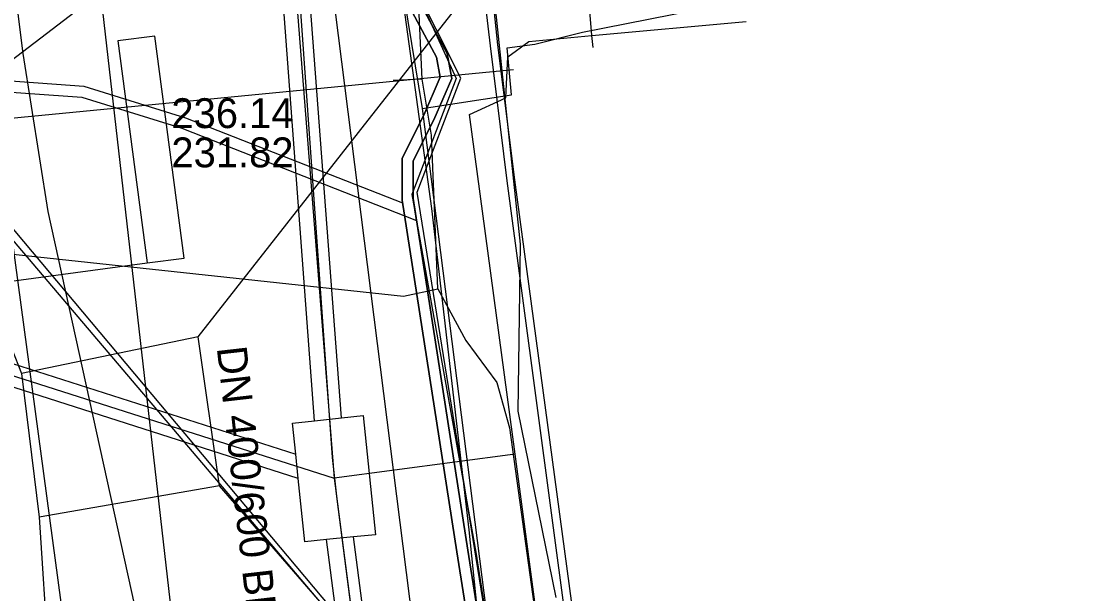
# Model space of a CAD drawing. Extents: x -600309 to -598967, y -1161267 to -1160292.
# Drawn here: x -599147.73 to -599119.24, y -1160445.71 to -1160430.38 of the extents above; entities that cross this region are included whole.
import ezdxf

# ---------------------------------------------------------------- set-up
doc = ezdxf.new("R2010")
doc.units = 0
for name, color, linetype in [('Vrstva 10', 7, 'Continuous'), ('Vrstva 12', 7, 'Continuous'), ('Vrstva 13', 7, 'Continuous'), ('Vrstva 16', 7, 'Continuous'), ('Vrstva 19', 7, 'Continuous'), ('Vrstva 42', 7, 'Continuous'), ('Vrstva 43', 7, 'Continuous'), ('Vrstva 44', 7, 'Continuous'), ('Vrstva 52', 7, 'Continuous'), ('Vrstva 54', 7, 'Continuous'), ('Vrstva 55', 7, 'Continuous'), ('Vrstva 58', 7, 'Continuous'), ('Vrstva 9', 7, 'Continuous')]:
    doc.layers.add(name, color=color, linetype=linetype)

msp = doc.modelspace()

# ---------------------------------------------------------------- linework, layer by layer
at = {"layer": 'Vrstva 10'}
for points in [[(-599139.87, -1160441.08), (-599142.26, -1160409.09)], [(-599139.15, -1160441), (-599141.56, -1160409.03)], [(-599140.31, -1160442.62), (-599148.6, -1160439.97), (-599148.42, -1160439.4), (-599140.37, -1160441.97)], [(-599139.87, -1160441.08), (-599139.15, -1160441)], [(-599139.15, -1160441), (-599138.57, -1160440.94), (-599138.24, -1160444.13), (-599138.83, -1160444.19)], [(-599140.37, -1160441.97), (-599140.46, -1160441.14), (-599139.87, -1160441.08)], [(-599140.31, -1160442.62), (-599140.37, -1160441.97)], [(-599139.55, -1160444.26), (-599140.13, -1160444.32), (-599140.31, -1160442.62)], [(-599138.83, -1160444.19), (-599139.55, -1160444.26)], [(-599126.81, -1160536.47), (-599138.83, -1160444.19)], [(-599127.53, -1160536.56), (-599139.55, -1160444.26)]]:
    msp.add_lwpolyline(points, dxfattribs=at)
at = {"layer": 'Vrstva 12'}
for points in [[(-599141.12, -1160405.96), (-599141.918, -1160407.64), (-599141.988, -1160409.06), (-599139.35, -1160442.61)], [(-599132.44, -1160430.76), (-599132.51, -1160430), (-599128.21, -1160429.6), (-599124.21, -1160429.19), (-599117.76, -1160428.64), (-599107.96, -1160427.73), (-599104.41, -1160427.29)], [(-599132.44, -1160430.76), (-599128.31, -1160430.38)], [(-599134.5, -1160441.97), (-599135.72, -1160432.87), (-599134.75, -1160432.43), (-599134.69, -1160431.33), (-599134.13, -1160430.92), (-599132.44, -1160430.76)], [(-599132.41, -1160431.08), (-599132.44, -1160430.76)], [(-599148.51, -1160439.69), (-599139.35, -1160442.61)], [(-599134.5, -1160441.97), (-599139.35, -1160442.61)], [(-599131.39, -1160465.28), (-599133.07, -1160452.7), (-599134.5, -1160441.97)], [(-599139.35, -1160442.61), (-599126.95, -1160538.17)]]:
    msp.add_lwpolyline(points, dxfattribs=at)
at = {"layer": 'Vrstva 13'}
msp.add_lwpolyline([(-599144.101, -1160465.516), (-599144.55, -1160461.5), (-599146.2, -1160449.4), (-599148.194, -1160434.512), (-599148.242, -1160434.172), (-599148.999, -1160427.789)], dxfattribs=at)
at = {"layer": 'Vrstva 16'}
msp.add_lwpolyline([(-599126.5, -1160527.58), (-599126.52, -1160527.48), (-599126.69, -1160526.36), (-599126.85, -1160525.61), (-599128.92, -1160510.19), (-599129.31, -1160507.21), (-599130.75, -1160496.2), (-599134.34, -1160469.27), (-599134.54, -1160467.78), (-599140.19, -1160423.2)], dxfattribs=at)
at = {"layer": 'Vrstva 19'}
msp.add_lwpolyline([(-599143.35, -1160452.12), (-599143.85, -1160449.85), (-599147.01, -1160435.47), (-599147.68, -1160431.24), (-599148.37, -1160425.83)], dxfattribs=at)
at = {"layer": 'Vrstva 42'}
msp.add_line((-599136.989, -1160431.926), (-599137.77, -1160431.96), dxfattribs=at)
for points in [[(-599128.152, -1160492.134), (-599129.551, -1160481.92), (-599137.125, -1160434.955), (-599135.957, -1160431.901), (-599137.933, -1160427.949), (-599138.921, -1160417.351), (-599140.268, -1160401.453), (-599144.131, -1160366.155), (-599148.86, -1160321), (-599150.148, -1160308.582), (-599149.609, -1160305.888), (-599149.325, -1160304.719), (-599149.325, -1160303.167), (-599149.831, -1160301.362), (-599150.444, -1160300.243), (-599150.328, -1160299.062), (-599150.366, -1160298.411), (-599149.928, -1160296.845), (-599149.28, -1160295.612), (-599148.278, -1160293.586), (-599147.515, -1160292.347)], [(-599148.887, -1160432.21), (-599146.107, -1160432.408), (-599143.43, -1160433.242), (-599137.139, -1160435.708), (-599137.229, -1160435.142), (-599137.229, -1160434.118), (-599136.674, -1160433.014), (-599136.194, -1160431.908), (-599136.317, -1160431.24), (-599137.049, -1160429.876), (-599137.816, -1160428.572), (-599138.243, -1160427.601), (-599138.491, -1160425.394), (-599138.721, -1160423.071), (-599138.891, -1160422.011), (-599139.26, -1160417.944), (-599139.25, -1160415.533), (-599139.581, -1160412.087), (-599139.778, -1160409.405), (-599140.046, -1160406.546)], [(-599148.887, -1160432.21), (-599146.107, -1160432.408), (-599143.43, -1160433.242), (-599137.139, -1160435.708), (-599137.229, -1160435.142), (-599137.229, -1160434.118), (-599136.674, -1160433.014), (-599136.194, -1160431.908), (-599136.317, -1160431.24), (-599137.049, -1160429.876), (-599137.816, -1160428.572), (-599138.243, -1160427.601), (-599138.491, -1160425.394), (-599138.721, -1160423.071), (-599138.891, -1160422.011), (-599139.26, -1160417.944), (-599139.25, -1160415.533), (-599139.581, -1160412.087), (-599139.778, -1160409.405), (-599140.046, -1160406.546)], [(-599148.873, -1160431.91), (-599146.051, -1160432.112), (-599143.33, -1160432.958), (-599137.516, -1160435.237), (-599137.527, -1160435.165), (-599137.529, -1160435.142), (-599137.529, -1160435.07), (-599137.529, -1160434.046), (-599136.946, -1160432.886), (-599136.506, -1160431.872), (-599136.603, -1160431.34), (-599137.311, -1160430.024), (-599138.084, -1160428.708), (-599138.537, -1160427.679), (-599138.789, -1160425.426), (-599139.019, -1160423.109), (-599139.189, -1160422.049), (-599139.56, -1160417.956), (-599139.55, -1160415.547), (-599139.879, -1160412.113), (-599140.076, -1160409.429), (-599140.344, -1160406.574)], [(-599148.873, -1160431.91), (-599146.051, -1160432.112), (-599143.33, -1160432.958), (-599137.516, -1160435.237), (-599137.527, -1160435.165), (-599137.529, -1160435.142), (-599137.529, -1160435.07), (-599137.529, -1160434.046), (-599136.946, -1160432.886), (-599136.506, -1160431.872), (-599136.603, -1160431.34), (-599137.311, -1160430.024), (-599138.084, -1160428.708), (-599138.537, -1160427.679), (-599138.789, -1160425.426), (-599139.019, -1160423.109), (-599139.189, -1160422.049), (-599139.56, -1160417.956), (-599139.55, -1160415.547), (-599139.879, -1160412.113), (-599140.076, -1160409.429), (-599140.344, -1160406.574)], [(-599133.653, -1160459.821), (-599136.061, -1160444.588), (-599137.527, -1160435.165), (-599137.529, -1160435.142), (-599137.529, -1160434.046), (-599136.946, -1160432.886), (-599136.506, -1160431.872), (-599136.603, -1160431.34), (-599137.311, -1160430.024), (-599138.084, -1160428.708), (-599138.537, -1160427.679), (-599138.789, -1160425.426), (-599139.019, -1160423.109), (-599139.189, -1160422.049), (-599139.56, -1160417.956), (-599139.55, -1160415.547), (-599139.879, -1160412.113), (-599140.076, -1160409.429), (-599140.344, -1160406.574)], [(-599133.653, -1160459.821), (-599136.061, -1160444.588), (-599137.527, -1160435.165), (-599137.529, -1160435.142), (-599137.529, -1160434.046), (-599136.946, -1160432.886), (-599136.506, -1160431.872), (-599136.603, -1160431.34), (-599137.311, -1160430.024), (-599138.084, -1160428.708), (-599138.537, -1160427.679), (-599138.789, -1160425.426), (-599139.019, -1160423.109), (-599139.189, -1160422.049), (-599139.56, -1160417.956), (-599139.55, -1160415.547), (-599139.879, -1160412.113), (-599140.076, -1160409.429), (-599140.344, -1160406.574)], [(-599140.344, -1160406.574), (-599140.076, -1160409.429), (-599139.879, -1160412.113), (-599139.55, -1160415.547), (-599139.56, -1160417.956), (-599139.189, -1160422.049), (-599139.019, -1160423.109), (-599138.789, -1160425.426), (-599138.537, -1160427.679), (-599138.084, -1160428.708), (-599137.311, -1160430.024), (-599136.603, -1160431.34), (-599136.506, -1160431.872), (-599136.946, -1160432.886), (-599137.529, -1160434.046), (-599137.529, -1160435.142), (-599137.527, -1160435.165), (-599136.061, -1160444.588), (-599133.653, -1160459.821)], [(-599140.344, -1160406.574), (-599140.076, -1160409.429), (-599139.879, -1160412.113), (-599139.55, -1160415.547), (-599139.56, -1160417.956), (-599139.189, -1160422.049), (-599139.019, -1160423.109), (-599138.789, -1160425.426), (-599138.537, -1160427.679), (-599138.084, -1160428.708), (-599137.311, -1160430.024), (-599136.603, -1160431.34), (-599136.506, -1160431.872), (-599136.946, -1160432.886), (-599137.529, -1160434.046), (-599137.529, -1160435.142), (-599137.527, -1160435.165), (-599136.061, -1160444.588), (-599133.653, -1160459.821)], [(-599133.357, -1160459.773), (-599135.765, -1160444.542), (-599137.231, -1160435.119), (-599137.229, -1160435.142), (-599137.229, -1160434.118), (-599136.674, -1160433.014), (-599136.194, -1160431.908), (-599136.317, -1160431.24), (-599137.049, -1160429.876), (-599137.816, -1160428.572), (-599138.243, -1160427.601), (-599138.491, -1160425.394), (-599138.721, -1160423.071), (-599138.891, -1160422.011), (-599139.26, -1160417.944), (-599139.25, -1160415.533), (-599139.581, -1160412.087), (-599139.778, -1160409.405), (-599140.046, -1160406.546)], [(-599133.357, -1160459.773), (-599135.765, -1160444.542), (-599137.231, -1160435.119), (-599137.229, -1160435.142), (-599137.229, -1160434.118), (-599136.674, -1160433.014), (-599136.194, -1160431.908), (-599136.317, -1160431.24), (-599137.049, -1160429.876), (-599137.816, -1160428.572), (-599138.243, -1160427.601), (-599138.491, -1160425.394), (-599138.721, -1160423.071), (-599138.891, -1160422.011), (-599139.26, -1160417.944), (-599139.25, -1160415.533), (-599139.581, -1160412.087), (-599139.778, -1160409.405), (-599140.046, -1160406.546)], [(-599140.046, -1160406.546), (-599139.778, -1160409.405), (-599139.581, -1160412.087), (-599139.25, -1160415.533), (-599139.26, -1160417.944), (-599138.891, -1160422.011), (-599138.721, -1160423.071), (-599138.491, -1160425.394), (-599138.243, -1160427.601), (-599137.816, -1160428.572), (-599137.049, -1160429.876), (-599136.317, -1160431.24), (-599136.194, -1160431.908), (-599136.674, -1160433.014), (-599137.229, -1160434.118), (-599137.229, -1160435.142), (-599137.231, -1160435.119), (-599135.765, -1160444.542), (-599133.357, -1160459.773)], [(-599140.046, -1160406.546), (-599139.778, -1160409.405), (-599139.581, -1160412.087), (-599139.25, -1160415.533), (-599139.26, -1160417.944), (-599138.891, -1160422.011), (-599138.721, -1160423.071), (-599138.491, -1160425.394), (-599138.243, -1160427.601), (-599137.816, -1160428.572), (-599137.049, -1160429.876), (-599136.317, -1160431.24), (-599136.194, -1160431.908), (-599136.674, -1160433.014), (-599137.229, -1160434.118), (-599137.229, -1160435.142), (-599137.231, -1160435.119), (-599135.765, -1160444.542), (-599133.357, -1160459.773)], [(-599121.237, -1160429.912), (-599121.163, -1160429.354), (-599121.149, -1160429.251), (-599121.266, -1160428.475), (-599121.754, -1160425.256), (-599121.84, -1160425.07), (-599121.871, -1160425.059), (-599122.09, -1160424.98), (-599125.53, -1160425.4), (-599131.57, -1160425.98), (-599134.98, -1160426.28), (-599135.27, -1160426.41), (-599135.33, -1160426.73), (-599135.07, -1160429.67), (-599134.36, -1160436.35), (-599134.43, -1160440.82), (-599133.41, -1160445.81)], [(-599136.569, -1160437.539), (-599136.741, -1160433.427), (-599136.989, -1160431.926), (-599137.114, -1160429.199), (-599137.24, -1160427.587), (-599136.918, -1160426.362), (-599136.82, -1160425.67)], [(-599148.87, -1160437.45), (-599144.356, -1160436.85), (-599143.364, -1160436.719), (-599144.154, -1160430.771), (-599145.146, -1160430.903), (-599144.356, -1160436.85)], [(-599149.8, -1160436.31), (-599149.284, -1160436.473), (-599137.491, -1160437.735), (-599136.569, -1160437.539), (-599135.82, -1160438.93), (-599134.99, -1160440.05), (-599134.65, -1160441.27), (-599132.55, -1160456.44), (-599131.5, -1160464.86), (-599133.88, -1160465.24)]]:
    msp.add_lwpolyline(points, dxfattribs=at)
at = {"layer": 'Vrstva 43'}
msp.add_lwpolyline([(-599149.284, -1160436.473), (-599137.491, -1160437.735), (-599136.569, -1160437.539), (-599136.741, -1160433.427), (-599136.989, -1160431.926), (-599137.114, -1160429.199), (-599137.24, -1160427.587), (-599136.918, -1160426.362), (-599136.82, -1160425.67), (-599137.74, -1160417.76), (-599137.85, -1160417.54), (-599137.61, -1160417.48)], dxfattribs=at)
at = {"layer": 'Vrstva 44'}
for points in [[(-599120.77, -1160540.29), (-599122.18, -1160530.03), (-599123.52, -1160520.14), (-599123.569, -1160518.924), (-599126.17, -1160500.37), (-599126.29, -1160499.58), (-599127.33, -1160490.7), (-599127.46, -1160489.64), (-599129.88, -1160472.04), (-599129.99, -1160470.79), (-599130.98, -1160462.76), (-599131.13, -1160461.46), (-599134.709, -1160434.653), (-599135.16, -1160431.03), (-599135.47, -1160428.39), (-599136.93, -1160416.06), (-599137.06, -1160415.02)], [(-599120.52, -1160540.31), (-599121.87, -1160530.11), (-599123.23, -1160520.19), (-599123.35, -1160518.94), (-599126.01, -1160500.36), (-599126.15, -1160499.56), (-599127.17, -1160490.75), (-599127.28, -1160489.64), (-599129.65, -1160472.07), (-599129.79, -1160470.8), (-599130.7, -1160462.83), (-599130.89, -1160461.49), (-599134.511, -1160434.627), (-599134.96, -1160431.01), (-599135.25, -1160428.25), (-599136.66, -1160416.1), (-599136.95, -1160415.03)]]:
    msp.add_lwpolyline(points, dxfattribs=at)
at = {"layer": 'Vrstva 52'}
msp.add_line((-599150.14, -1160433.34), (-599135.1, -1160451.25), dxfattribs=at)
at = {"layer": 'Vrstva 54'}
for points in [[(-599133.85, -1160427.17), (-599142.58, -1160427.28), (-599150.32, -1160433.2)], [(-599142.99, -1160438.83), (-599133.85, -1160427.17)], [(-599134.54, -1160431.68), (-599150.32, -1160433.2), (-599147.72, -1160439.81)], [(-599142.42, -1160442.82), (-599142.99, -1160438.83), (-599147.72, -1160439.81), (-599147.25, -1160443.66)], [(-599135.34, -1160450.98), (-599142.42, -1160442.82), (-599147.25, -1160443.66), (-599146.523, -1160454.806)]]:
    msp.add_lwpolyline(points, dxfattribs=at)
at = {"layer": 'Vrstva 55'}
msp.add_lwpolyline([(-599137.471, -1160406.234), (-599139.907, -1160406.409), (-599139.628, -1160409.392), (-599139.437, -1160412.01), (-599139.1, -1160415.526), (-599139.11, -1160417.937), (-599138.742, -1160421.993), (-599138.572, -1160423.051), (-599138.342, -1160425.378), (-599138.097, -1160427.561), (-599137.682, -1160428.503), (-599136.74, -1160435.389), (-599135.737, -1160444.002), (-599134.87, -1160452.449)], dxfattribs=at)
at = {"layer": 'Vrstva 58'}
for points in [[(-599092.6, -1160792.56), (-599099.731, -1160739.009), (-599103.73, -1160708.98), (-599103.87, -1160707.87), (-599112.249, -1160645.022), (-599115.7, -1160619.14), (-599115.86, -1160618.03), (-599124.956, -1160552.58), (-599126.88, -1160538.74), (-599127.03, -1160537.63), (-599136.901, -1160461.461), (-599139.27, -1160443.18), (-599139.39, -1160442.06), (-599141.8, -1160408.22), (-599141.59, -1160407.07), (-599141.37, -1160406.57), (-599141.17, -1160405.42), (-599151.39, -1160306.94), (-599152.04, -1160306.49), (-599167.08, -1160307.6), (-599167.65, -1160307.58), (-599167.66, -1160307.02), (-599167.93, -1160292.347)], [(-599092.6, -1160792.56), (-599099.731, -1160739.009), (-599103.73, -1160708.98), (-599103.87, -1160707.87), (-599112.249, -1160645.022), (-599115.7, -1160619.14), (-599115.86, -1160618.03), (-599124.956, -1160552.58), (-599126.88, -1160538.74), (-599127.03, -1160537.63), (-599136.901, -1160461.461), (-599139.27, -1160443.18), (-599139.39, -1160442.06), (-599141.8, -1160408.22), (-599141.59, -1160407.07), (-599141.37, -1160406.57), (-599141.17, -1160405.42), (-599151.39, -1160306.94), (-599152.04, -1160306.49), (-599167.08, -1160307.6), (-599167.65, -1160307.58), (-599167.66, -1160307.02), (-599167.93, -1160292.347)], [(-599092.6, -1160792.56), (-599099.731, -1160739.009), (-599103.73, -1160708.98), (-599103.87, -1160707.87), (-599112.249, -1160645.022), (-599115.7, -1160619.14), (-599115.86, -1160618.03), (-599124.956, -1160552.58), (-599126.88, -1160538.74), (-599127.03, -1160537.63), (-599136.901, -1160461.461), (-599139.27, -1160443.18), (-599139.39, -1160442.06), (-599141.8, -1160408.22), (-599141.59, -1160407.07), (-599141.37, -1160406.57), (-599141.17, -1160405.42), (-599151.39, -1160306.94), (-599152.04, -1160306.49), (-599167.08, -1160307.6), (-599167.65, -1160307.58), (-599167.66, -1160307.02), (-599167.93, -1160292.347)], [(-599147.365, -1160292.347), (-599148.232, -1160293.514), (-599149.129, -1160295.471), (-599149.945, -1160296.939), (-599150.271, -1160298.448), (-599150.434, -1160299.631), (-599150.189, -1160300.65), (-599149.781, -1160301.792), (-599149.292, -1160302.73), (-599149.414, -1160304.034), (-599150.148, -1160308.235), (-599147.783, -1160330.825), (-599147.376, -1160335.555), (-599145.908, -1160347.911), (-599145.255, -1160355.332), (-599142.278, -1160382.939), (-599140.81, -1160398.964), (-599140.362, -1160400.962), (-599138.935, -1160417.273), (-599137.875, -1160427.957), (-599136.08, -1160431.912), (-599137.263, -1160435.011), (-599135.55, -1160444.594), (-599131.472, -1160470.651)], [(-599138.36, -1160412.8), (-599138.23, -1160414.14), (-599137.73, -1160416.97), (-599137.71, -1160417.76), (-599137.183, -1160425.732), (-599137.15, -1160426.23), (-599137.66, -1160428.62), (-599136.99, -1160432.71)], [(-599136.99, -1160432.71), (-599134.6, -1160432.35), (-599134.71, -1160431.09), (-599133.97, -1160430.99), (-599132.69, -1160430.67), (-599129.11, -1160429.96), (-599128.57, -1160429.52)], [(-599136.99, -1160432.71), (-599134.17, -1160454.87), (-599132.65, -1160467.34)], [(-599150.49, -1160433.269), (-599135.416, -1160451.006)]]:
    msp.add_lwpolyline(points, dxfattribs=at)
at = {"layer": 'Vrstva 9'}
msp.add_lwpolyline([(-599145.59, -1160429.77), (-599143.467, -1160448.387), (-599143.143, -1160451.229), (-599141.4, -1160466.52)], dxfattribs=at)

# ---------------------------------------------------------------- texts
at = {"layer": 'Vrstva 12'}
for s, p in [('236.14', (-599143.708, -1160433.237)), ('231.82', (-599143.708, -1160434.287))]:
    msp.add_text(s, height=0.8, dxfattribs=at).set_placement(p)
msp.add_text('DN 400/600 BET', height=0.8, rotation=276.5094, dxfattribs=at).set_placement((-599142.494, -1160439.121))

doc.saveas('drawing.dxf')
